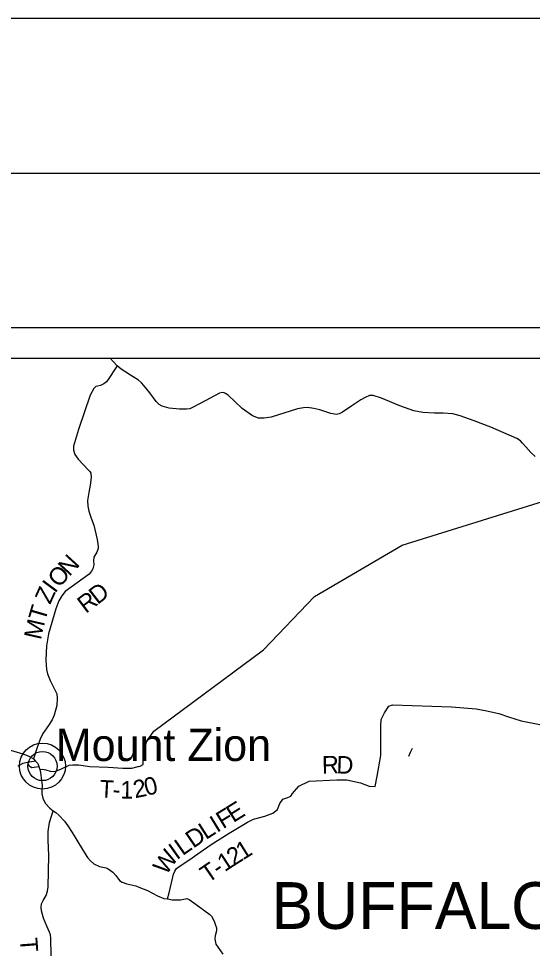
# Model space of a CAD drawing. Extents: x -22 to 431, y -18 to 160.
# Drawn here: x 4.852 to 6.515, y 18.98 to 22 of the extents above; entities that cross this region are included whole.
import ezdxf

# ---------------------------------------------------------------- set-up
doc = ezdxf.new("R2010")
doc.units = 0
for name, color, linetype in [('GM_X_Adjacent_County', 7, 'Continuous'), ('GM_X_Adjacent_County_Text', 7, 'Continuous'), ('GM_X_City_Street_Text', 7, 'Continuous'), ('GM_X_County', 7, 'Continuous'), ('GM_X_County_Road', 7, 'Continuous'), ('GM_X_County_Road_Text', 7, 'Continuous'), ('GM_X_Minor_River', 7, 'Continuous'), ('GM_X_Minor_River_Text', 7, 'Continuous'), ('GM_X_Section', 7, 'Continuous'), ('GM_X_Township', 7, 'Continuous'), ('GM_X_Township_Road', 7, 'Continuous')]:
    doc.layers.add(name, color=color, linetype=linetype)

msp = doc.modelspace()

# ---------------------------------------------------------------- linework, layer by layer
at = {"layer": 'GM_X_Adjacent_County_Text'}
for points in [[(6.5244, 20.5819), (6.5097, 20.595), (6.4937, 20.6131), (6.4828, 20.6257), (6.4761, 20.6326), (6.4648, 20.6404), (6.38, 20.6768), (6.3268, 20.6972), (6.2811, 20.7133), (6.2577, 20.7201), (6.2258, 20.7228), (6.1985, 20.7219), (6.1604, 20.7242), (6.1306, 20.7298), (6.0858, 20.7461), (6.0259, 20.771), (5.9995, 20.7799), (5.9878, 20.7797), (5.973, 20.7734), (5.9593, 20.7659), (5.93, 20.7465), (5.8999, 20.7259), (5.8893, 20.7204), (5.8802, 20.7186), (5.8625, 20.7214), (5.827, 20.7331), (5.807, 20.7375), (5.7863, 20.7407), (5.7734, 20.7397), (5.7541, 20.7368), (5.6695, 20.71), (5.6464, 20.7057), (5.6283, 20.7062), (5.6083, 20.7133), (5.5757, 20.7371), (5.53, 20.7804), (5.5214, 20.7865), (5.5165, 20.7888), (5.5112, 20.7893), (5.5021, 20.7867), (5.442, 20.7543), (5.4124, 20.7394), (5.4056, 20.7368), (5.3946, 20.7354), (5.3726, 20.7353), (5.3387, 20.739), (5.316, 20.7449), (5.307, 20.7503), (5.2969, 20.7599), (5.276, 20.7881), (5.2574, 20.8122), (5.2499, 20.8206), (5.2398, 20.8291), (5.2135, 20.8452), (5.1834, 20.8645), (5.1703, 20.8752), (5.158, 20.8894), (5.1482, 20.9)], [(4.5529, 19.7796), (4.5573, 19.7674), (4.5628, 19.7507), (4.5679, 19.7385), (4.5754, 19.7259), (4.5885, 19.7148), (4.6129, 19.7021), (4.6442, 19.6874), (4.675, 19.6742), (4.7206, 19.6529), (4.7386, 19.6451), (4.7496, 19.6424), (4.7734, 19.6399), (4.7934, 19.6385), (4.8104, 19.6357), (4.8356, 19.6282), (4.865, 19.6196), (4.8823, 19.6123), (4.8925, 19.6076), (4.8994, 19.6032), (4.9062, 19.5958), (4.9138, 19.5877), (4.9169, 19.5778), (4.9197, 19.5689)], [(4.9197, 19.5689), (4.9222, 19.5587), (4.926, 19.533), (4.9278, 19.5182), (4.927, 19.4989), (4.9268, 19.4894), (4.9296, 19.4758), (4.9371, 19.4596), (4.9529, 19.4428), (4.9633, 19.4347), (4.9725, 19.4291), (4.9821, 19.421), (5.0006, 19.4012), (5.0111, 19.3862), (5.0244, 19.3648), (5.0403, 19.3401), (5.0618, 19.3044), (5.075, 19.2831), (5.0839, 19.273), (5.095, 19.2633), (5.1137, 19.2545), (5.1347, 19.2496), (5.1415, 19.2463), (5.1565, 19.2356), (5.1665, 19.2248), (5.1731, 19.2165), (5.1785, 19.2091), (5.187, 19.2039), (5.2018, 19.1981), (5.2307, 19.1914), (5.241, 19.1874), (5.2692, 19.1766), (5.3017, 19.1589), (5.3216, 19.1506), (5.3333, 19.1493), (5.3482, 19.1461), (5.3758, 19.1466), (5.3913, 19.1499), (5.3966, 19.1508), (5.4042, 19.1475), (5.4268, 19.1312), (5.4705, 19.099), (5.4763, 19.093), (5.4846, 19.0773), (5.4893, 19.0641), (5.4917, 19.0561), (5.4919, 19.0455), (5.4884, 19.0299), (5.487, 19.0215), (5.4876, 19.0136), (5.4904, 19.0026), (5.5122, 18.97)]]:
    msp.add_lwpolyline(points, dxfattribs=at)
at = {"layer": 'GM_X_County'}
msp.add_lwpolyline([(0, 0), (34, 0), (34, 22), (0, 22)], close=True, dxfattribs=at)
at = {"layer": 'GM_X_County_Road'}
msp.add_lwpolyline([(5.2393, 19.5779), (5.2449, 19.5793), (5.255, 19.5848), (5.2569, 19.6465), (5.2888, 19.6921), (5.6445, 19.9558), (5.8092, 20.1282), (6.093, 20.2952), (6.6139, 20.4574)], dxfattribs=at)
at = {"layer": 'GM_X_Minor_River'}
msp.add_lwpolyline([(6.1149, 19.6119), (6.1198, 19.6243), (6.127, 19.6376)], dxfattribs=at)
at = {"layer": 'GM_X_Minor_River_Text'}
for points in [[(5.1703, 20.8752), (5.1638, 20.8658), (5.1434, 20.8342), (5.1361, 20.8244), (5.1274, 20.8169), (5.1167, 20.8117), (5.1065, 20.8103), (5.1016, 20.8088), (5.0951, 20.8024), (5.0831, 20.7806), (5.0457, 20.6698), (5.0293, 20.6158), (5.0292, 20.6029), (5.0336, 20.5888), (5.0448, 20.5736), (5.078, 20.5376), (5.0818, 20.533), (5.0851, 20.5284), (5.0869, 20.514), (5.0836, 20.489), (5.0788, 20.4656), (5.0748, 20.4398), (5.0754, 20.4209), (5.079, 20.4053), (5.0859, 20.3829), (5.0948, 20.3593), (5.1053, 20.3133), (5.1092, 20.2905), (5.1091, 20.2841), (5.1052, 20.2724), (5.0979, 20.2611), (5.0952, 20.2561), (5.0936, 20.244), (5.0946, 20.2315), (5.0918, 20.2183), (5.088, 20.2111), (5.0796, 20.2013), (5.0026, 20.1452), (4.9912, 20.1313), (4.9819, 20.1147), (4.9722, 20.0887), (4.9483, 20.0074), (4.9423, 19.9688), (4.9395, 19.9222), (4.9419, 19.8922), (4.9455, 19.8778), (4.954, 19.8564), (4.9681, 19.829), (4.9751, 19.8138), (4.9768, 19.7994), (4.9755, 19.7759), (4.9668, 19.7445), (4.9603, 19.7294), (4.9484, 19.7109), (4.9296, 19.6846), (4.9211, 19.6672), (4.9102, 19.6366), (4.8994, 19.6032)], [(5.4394, 19.3008), (5.4753, 19.3259), (5.5334, 19.3626), (5.593, 19.3974), (5.6122, 19.4076), (5.6491, 19.4178), (5.6743, 19.4266), (5.6893, 19.439), (5.6973, 19.4585), (5.7065, 19.4723), (5.7231, 19.4783), (5.7325, 19.4819), (5.7384, 19.4911), (5.7592, 19.515), (5.7918, 19.5307), (5.8819, 19.5354), (5.9145, 19.5348), (5.9586, 19.525), (5.9864, 19.5141), (6.0054, 19.5129), (6.012, 19.5468), (6.024, 19.6136), (6.0239, 19.7095), (6.0256, 19.73), (6.0356, 19.7519), (6.0506, 19.7733), (6.0616, 19.7778), (6.2528, 19.7717), (6.3325, 19.7644), (6.362, 19.759), (6.4066, 19.7497), (6.438, 19.7395), (6.4784, 19.7264), (6.5389, 19.7146)], [(4.9062, 19.5958), (4.8798, 19.5908), (4.8652, 19.588), (4.8492, 19.5797), (4.8489, 19.5795)], [(4.8798, 19.5908), (4.8855, 19.5803), (4.8938, 19.5754), (4.9169, 19.5778)], [(4.9197, 19.5689), (4.9292, 19.5691), (4.9391, 19.5674), (4.9535, 19.5634), (4.963, 19.5617), (4.9725, 19.5627), (4.9905, 19.5709), (5.0157, 19.5824), (5.0266, 19.5841), (5.0452, 19.5841), (5.082, 19.5779), (5.1411, 19.5759), (5.1889, 19.573), (5.2181, 19.5724), (5.2391, 19.5778), (5.2393, 19.5779)], [(4.957, 18.9654), (4.956, 19.0222), (4.9543, 19.0332), (4.9519, 19.0419), (4.9433, 19.0607), (4.9322, 19.087), (4.9261, 19.1105), (4.9248, 19.1226), (4.9257, 19.1336), (4.9312, 19.1443), (4.9412, 19.1604), (4.9451, 19.1749), (4.9467, 19.189), (4.9495, 19.2903), (4.9468, 19.3392), (4.9474, 19.3672), (4.9518, 19.3965), (4.9633, 19.4347)], [(5.3333, 19.1493), (5.3387, 19.1691), (5.3535, 19.2293), (5.3575, 19.2396), (5.3631, 19.2477), (5.3777, 19.2582), (5.3934, 19.2687), (5.4136, 19.2827), (5.4393, 19.3007), (5.4394, 19.3008)]]:
    msp.add_lwpolyline(points, dxfattribs=at)
at = {"layer": 'GM_X_Section'}
for p, q in [((2, 21), (9, 21)), ((4.7256, 20.9), (8.9, 20.9))]:
    msp.add_line(p, q, dxfattribs=at)
at = {"layer": 'GM_X_Township'}
msp.add_lwpolyline([(1.5, 21.5), (33.5, 21.5), (33.5, 0.5), (1.5, 0.5)], close=True, dxfattribs=at)
at = {"layer": 'GM_X_Township_Road'}
for radius in [0.0744, 0.0472]:
    msp.add_circle((4.9288, 19.5796), radius, dxfattribs=at)

# ---------------------------------------------------------------- texts
at = {"layer": 'GM_X_Adjacent_County'}
msp.add_text('Mount Zion', height=0.10417, rotation=0, dxfattribs=at).set_placement((4.9719, 19.596))
at = {"layer": 'GM_X_City_Street_Text'}
for s, rotation, p in [('N', 47.4967, (5.0158, 20.1915)), ('O', 47.9378, (4.9824, 20.1545)), ('I', 53.3034, (4.9694, 20.1369)), ('Z', 65.6241, (4.9535, 20.1009)), ('D', 37.9522, (5.107, 20.1006)), ('R', 36.7918, (5.0687, 20.0719)), ('T', 73.7461, (4.9369, 20.0455)), ('M', 77.2655, (4.9236, 19.9862)), ('R', 1.1319, (5.8339, 19.5552)), ('D', 357.8831, (5.8797, 19.5561)), ('0', 13.7065, (5.2653, 19.4827)), ('T', 356.7153, (5.112, 19.4784)), ('1', 359.0844, (5.1803, 19.4747)), ('2', 11.2951, (5.2284, 19.4753)), ('-', 357.1164, (5.1549, 19.4759)), ('E', 31.8385, (5.5464, 19.3948)), ('F', 31.407, (5.5133, 19.3746)), ('L', 32.5905, (5.4578, 19.3396)), ('I', 31.5073, (5.4934, 19.3624)), ('D', 34.2993, (5.4169, 19.3117)), ('L', 34.9179, (5.3822, 19.2875)), ('1', 31.9866, (5.5772, 19.2734)), ('W', 54.9647, (5.3291, 19.2238)), ('I', 35.3616, (5.3633, 19.274)), ('2', 32.3231, (5.5477, 19.2547)), ('T', 34.4152, (5.4644, 19.1989)), ('1', 33.0839, (5.5186, 19.2357)), ('-', 33.8286, (5.4993, 19.2228)), ('T', 274.2939, (4.8551, 19.0218))]:
    msp.add_text(s, height=0.0568, rotation=rotation, dxfattribs=at).set_placement(p)
at = {"layer": 'GM_X_County_Road_Text'}
msp.add_text('BUFFALO', height=0.15152, rotation=0, dxfattribs=at).set_placement((5.6699, 19.0522))

doc.saveas('drawing.dxf')
